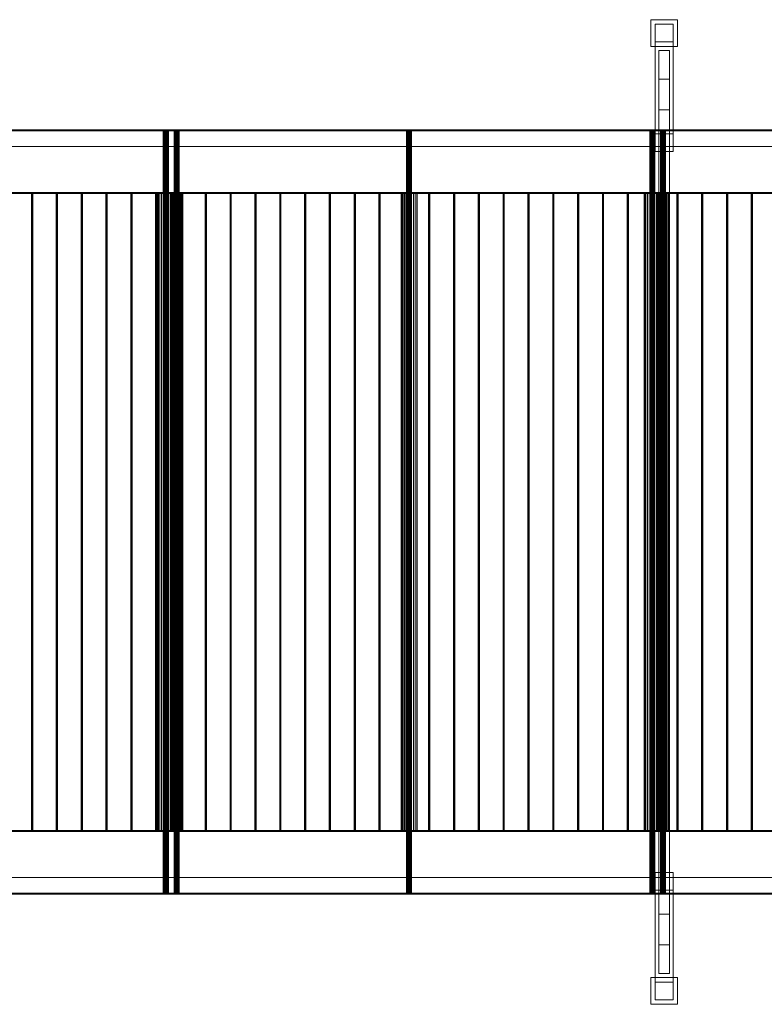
# Model space of a CAD drawing. Header units: millimetres. Extents: x -4738 to 65662, y -68080 to 6847.
# Tile 984 of 1056: x 34643 to 37567, y -19932 to -16068. Entities that reach past the tile are written whole.
import ezdxf

# ---------------------------------------------------------------- set-up
doc = ezdxf.new("R2010")
doc.units = ezdxf.units.MM
doc.layers.add('superior_C03', color=7, linetype='Continuous', lineweight=0)

msp = doc.modelspace()

# ---------------------------------------------------------------- linework, layer by layer
at = {"layer": 'superior_C03'}
for p, q in [((37121.041, -16172.5), (37121.041, -16067.5)), ((37121.041, -16067.5), (37226.041, -16067.5)), ((37226.041, -16067.5), (37226.041, -16172.5)), ((37138.541, -16155), (37138.541, -16085)), ((37138.541, -16085), (37208.541, -16085)), ((37138.541, -16085), (37138.541, -16515)), ((37208.541, -16085), (37208.541, -16155)), ((37208.541, -16515), (37208.541, -16085)), ((37208.541, -16155), (37138.541, -16155)), ((37138.541, -16585), (37138.541, -16155)), ((37208.541, -16155), (37208.541, -16585)), ((37226.041, -16172.5), (37121.041, -16172.5)), ((37152.541, -19811.2), (37152.541, -16188.8)), ((37152.541, -16188.8), (37194.541, -16188.8)), ((37194.541, -16188.8), (37194.541, -19811.2)), ((37152.541, -19699.4), (37152.541, -16300.6)), ((37152.541, -16300.6), (37194.541, -16300.6)), ((37194.541, -16300.6), (37194.541, -19699.4)), ((37152.541, -19579), (37152.541, -16421)), ((37152.541, -16421), (37194.541, -16421)), ((37194.541, -16421), (37194.541, -19579)), ((40608.274, -16500), (28914.796, -16500)), ((28915.695, -16500), (40609.173, -16500)), ((40719.664, -16500), (29026.186, -16500)), ((29027.084, -16500), (40720.563, -16500)), ((28914.796, -16504), (40608.274, -16504)), ((40720.563, -16504), (29027.084, -16504)), ((35207.188, -16504), (35207.071, -16504)), ((35207.071, -16504), (35208.455, -16504)), ((35207.071, -16504), (35207.071, -19496)), ((35208.79, -16504), (35207.188, -16504)), ((35207.188, -16504), (35207.188, -19496)), ((35208.455, -16504), (35211.129, -16504)), ((35208.455, -16504), (35208.455, -19496)), ((35211.631, -16504), (35208.79, -16504)), ((35208.79, -16504), (35208.79, -19496)), ((35211.129, -16504), (35214.687, -16504)), ((35211.129, -16504), (35211.129, -19496)), ((35215.279, -16504), (35211.631, -16504)), ((35211.631, -16504), (35211.631, -19496)), ((35214.687, -16504), (35218.587, -16504)), ((35214.687, -16504), (35214.687, -19496)), ((35219.179, -16504), (35215.279, -16504)), ((35215.279, -16504), (35215.279, -19496)), ((35218.587, -16504), (35222.235, -16504)), ((35218.587, -16504), (35218.587, -19496)), ((35222.737, -16504), (35219.179, -16504)), ((35219.179, -16504), (35219.179, -19496)), ((35222.235, -16504), (35225.076, -16504)), ((35222.235, -16504), (35222.235, -19496)), ((35225.411, -16504), (35222.737, -16504)), ((35222.737, -16504), (35222.737, -19496)), ((35225.076, -16504), (35226.678, -16504)), ((35225.076, -16504), (35225.076, -19496)), ((35226.795, -16504), (35225.411, -16504)), ((35225.411, -16504), (35225.411, -19496)), ((35226.678, -16504), (35226.795, -16504)), ((35226.678, -19496), (35226.678, -16504)), ((35226.795, -16504), (35226.795, -19496)), ((35249.184, -16504), (35249.067, -16504)), ((35249.067, -16504), (35250.45, -16504)), ((35249.067, -16504), (35249.067, -19496)), ((35250.785, -16504), (35249.184, -16504)), ((35249.184, -16504), (35249.184, -19496)), ((35250.45, -16504), (35253.125, -16504)), ((35250.45, -16504), (35250.45, -19496)), ((35253.626, -16504), (35250.785, -16504)), ((35250.785, -16504), (35250.785, -19496)), ((35253.125, -16504), (35256.683, -16504)), ((35253.125, -16504), (35253.125, -19496)), ((35257.275, -16504), (35253.626, -16504)), ((35253.626, -16504), (35253.626, -19496)), ((35256.683, -16504), (35260.583, -16504)), ((35256.683, -16504), (35256.683, -19496)), ((35261.175, -16504), (35257.275, -16504)), ((35257.275, -16504), (35257.275, -19496)), ((35260.583, -16504), (35264.231, -16504)), ((35260.583, -16504), (35260.583, -19496)), ((35264.733, -16504), (35261.175, -16504)), ((35261.175, -16504), (35261.175, -19496)), ((35264.231, -16504), (35267.072, -16504)), ((35264.231, -16504), (35264.231, -19496)), ((35267.407, -16504), (35264.733, -16504)), ((35264.733, -16504), (35264.733, -19496)), ((35267.072, -16504), (35268.673, -16504)), ((35267.072, -16504), (35267.072, -19496)), ((35268.791, -16504), (35267.407, -16504)), ((35267.407, -16504), (35267.407, -19496)), ((35268.673, -16504), (35268.791, -16504)), ((35268.673, -19496), (35268.673, -16504)), ((35268.791, -16504), (35268.791, -19496)), ((36162.156, -16504), (36162.038, -16504)), ((36162.038, -16504), (36163.422, -16504)), ((36162.038, -16504), (36162.038, -19496)), ((36163.757, -16504), (36162.156, -16504)), ((36162.156, -16504), (36162.156, -19496)), ((36163.422, -16504), (36166.097, -16504)), ((36163.422, -16504), (36163.422, -19496)), ((36166.598, -16504), (36163.757, -16504)), ((36163.757, -16504), (36163.757, -19496)), ((36166.097, -16504), (36169.655, -16504)), ((36166.097, -16504), (36166.097, -19496)), ((36170.246, -16504), (36166.598, -16504)), ((36166.598, -16504), (36166.598, -19496)), ((36169.655, -16504), (36173.555, -16504)), ((36169.655, -16504), (36169.655, -19496)), ((36174.146, -16504), (36170.246, -16504)), ((36170.246, -16504), (36170.246, -19496)), ((36173.555, -16504), (36177.203, -16504)), ((36173.555, -16504), (36173.555, -19496)), ((36177.704, -16504), (36174.146, -16504)), ((36174.146, -16504), (36174.146, -19496)), ((36177.203, -16504), (36180.044, -16504)), ((36177.203, -16504), (36177.203, -19496)), ((36180.379, -16504), (36177.704, -16504)), ((36177.704, -16504), (36177.704, -19496)), ((36180.044, -16504), (36181.645, -16504)), ((36180.044, -16504), (36180.044, -19496)), ((36181.763, -16504), (36180.379, -16504)), ((36180.379, -16504), (36180.379, -19496)), ((36181.645, -16504), (36181.763, -16504)), ((36181.645, -19496), (36181.645, -16504)), ((36181.763, -16504), (36181.763, -19496)), ((37117.123, -16504), (37117.006, -16504)), ((37117.006, -16504), (37118.389, -16504)), ((37117.006, -16504), (37117.006, -19496)), ((37118.724, -16504), (37117.123, -16504)), ((37117.123, -16504), (37117.123, -19496)), ((37118.389, -16504), (37121.064, -16504)), ((37118.389, -16504), (37118.389, -19496)), ((37121.565, -16504), (37118.724, -16504)), ((37118.724, -16504), (37118.724, -19496)), ((37121.064, -16504), (37124.622, -16504)), ((37121.064, -16504), (37121.064, -19496)), ((37125.214, -16504), (37121.565, -16504)), ((37121.565, -16504), (37121.565, -19496)), ((37124.622, -16504), (37128.522, -16504)), ((37124.622, -16504), (37124.622, -19496)), ((37129.114, -16504), (37125.214, -16504)), ((37125.214, -16504), (37125.214, -19496)), ((37128.522, -16504), (37132.17, -16504)), ((37128.522, -16504), (37128.522, -19496)), ((37132.672, -16504), (37129.114, -16504)), ((37129.114, -16504), (37129.114, -19496)), ((37132.17, -16504), (37135.011, -16504)), ((37132.17, -16504), (37132.17, -19496)), ((37135.346, -16504), (37132.672, -16504)), ((37132.672, -16504), (37132.672, -19496)), ((37135.011, -16504), (37136.612, -16504)), ((37135.011, -16504), (37135.011, -19496)), ((37136.73, -16504), (37135.346, -16504)), ((37135.346, -16504), (37135.346, -19496)), ((37136.612, -16504), (37136.73, -16504)), ((37136.612, -19496), (37136.612, -16504)), ((37136.73, -16504), (37136.73, -19496)), ((37208.541, -16515), (37138.541, -16515)), ((37138.541, -16515), (37138.541, -16585)), ((37159.119, -16504), (37159.001, -16504)), ((37159.001, -16504), (37160.385, -16504)), ((37159.001, -16504), (37159.001, -19496)), ((37160.72, -16504), (37159.119, -16504)), ((37159.119, -16504), (37159.119, -19496)), ((37160.385, -16504), (37163.06, -16504)), ((37160.385, -16504), (37160.385, -19496)), ((37163.561, -16504), (37160.72, -16504)), ((37160.72, -16504), (37160.72, -19496)), ((37163.06, -16504), (37166.618, -16504)), ((37163.06, -16504), (37163.06, -19496)), ((37167.209, -16504), (37163.561, -16504)), ((37163.561, -16504), (37163.561, -19496)), ((37166.618, -16504), (37170.518, -16504)), ((37166.618, -16504), (37166.618, -19496)), ((37171.109, -16504), (37167.209, -16504)), ((37167.209, -16504), (37167.209, -19496)), ((37170.518, -16504), (37174.166, -16504)), ((37170.518, -16504), (37170.518, -19496)), ((37174.667, -16504), (37171.109, -16504)), ((37171.109, -16504), (37171.109, -19496)), ((37174.166, -16504), (37177.007, -16504)), ((37174.166, -16504), (37174.166, -19496)), ((37177.342, -16504), (37174.667, -16504)), ((37174.667, -16504), (37174.667, -19496)), ((37177.007, -16504), (37178.608, -16504)), ((37177.007, -16504), (37177.007, -19496)), ((37178.726, -16504), (37177.342, -16504)), ((37177.342, -16504), (37177.342, -19496)), ((37178.608, -16504), (37178.726, -16504)), ((37178.608, -19496), (37178.608, -16504)), ((37178.726, -16504), (37178.726, -19496)), ((37208.541, -16585), (37208.541, -16515)), ((28914.796, -16565), (40608.274, -16565)), ((40609.173, -16565), (28915.695, -16565)), ((29026.186, -16565), (40719.664, -16565)), ((40720.563, -16565), (29027.084, -16565)), ((37138.541, -16585), (37208.541, -16585)), ((40393.962, -16746), (29046.416, -16746)), ((29046.416, -16750), (40393.962, -16750)), ((29069.323, -16746), (40416.869, -16746)), ((40416.869, -16750), (29069.323, -16750)), ((34690.612, -16750), (34689.501, -16750)), ((34689.501, -16750), (34689.818, -16750)), ((34689.501, -16750), (34689.501, -19250)), ((34689.818, -16750), (34691.376, -16750)), ((34689.818, -16750), (34689.818, -19250)), ((34692.499, -16750), (34690.612, -16750)), ((34690.612, -16750), (34690.612, -19250)), ((34691.376, -16750), (34693.263, -16750)), ((34691.376, -16750), (34691.376, -19250)), ((34694.057, -16750), (34692.499, -16750)), ((34692.499, -16750), (34692.499, -19250)), ((34693.263, -16750), (34694.373, -16750)), ((34693.263, -16750), (34693.263, -19250)), ((34694.373, -16750), (34694.057, -16750)), ((34694.057, -16750), (34694.057, -19250)), ((34694.373, -19250), (34694.373, -16750)), ((34788.057, -16750), (34786.947, -16750)), ((34786.947, -16750), (34787.263, -16750)), ((34786.947, -16750), (34786.947, -19250)), ((34787.263, -16750), (34788.821, -16750)), ((34787.263, -16750), (34787.263, -19250)), ((34789.944, -16750), (34788.057, -16750)), ((34788.057, -16750), (34788.057, -19250)), ((34788.821, -16750), (34790.708, -16750)), ((34788.821, -16750), (34788.821, -19250)), ((34791.502, -16750), (34789.944, -16750)), ((34789.944, -16750), (34789.944, -19250)), ((34790.708, -16750), (34791.819, -16750)), ((34790.708, -16750), (34790.708, -19250)), ((34791.819, -16750), (34791.502, -16750)), ((34791.502, -16750), (34791.502, -19250)), ((34791.819, -19250), (34791.819, -16750)), ((34885.503, -16750), (34884.392, -16750)), ((34884.392, -16750), (34884.709, -16750)), ((34884.392, -16750), (34884.392, -19250)), ((34884.709, -16750), (34886.267, -16750)), ((34884.709, -16750), (34884.709, -19250)), ((34887.39, -16750), (34885.503, -16750)), ((34885.503, -16750), (34885.503, -19250)), ((34886.267, -16750), (34888.154, -16750)), ((34886.267, -16750), (34886.267, -19250)), ((34888.948, -16750), (34887.39, -16750)), ((34887.39, -16750), (34887.39, -19250)), ((34888.154, -16750), (34889.265, -16750)), ((34888.154, -16750), (34888.154, -19250)), ((34889.265, -16750), (34888.948, -16750)), ((34888.948, -16750), (34888.948, -19250)), ((34889.265, -19250), (34889.265, -16750)), ((34982.949, -16750), (34981.838, -16750)), ((34981.838, -16750), (34982.155, -16750)), ((34981.838, -16750), (34981.838, -19250)), ((34982.155, -16750), (34983.713, -16750)), ((34982.155, -16750), (34982.155, -19250)), ((34984.836, -16750), (34982.949, -16750)), ((34982.949, -16750), (34982.949, -19250)), ((34983.713, -16750), (34985.6, -16750)), ((34983.713, -16750), (34983.713, -19250)), ((34986.394, -16750), (34984.836, -16750)), ((34984.836, -16750), (34984.836, -19250)), ((34985.6, -16750), (34986.71, -16750)), ((34985.6, -16750), (34985.6, -19250)), ((34986.71, -16750), (34986.394, -16750)), ((34986.394, -16750), (34986.394, -19250)), ((34986.71, -19250), (34986.71, -16750)), ((35080.394, -16750), (35079.284, -16750)), ((35079.284, -16750), (35079.6, -16750)), ((35079.284, -16750), (35079.284, -19250)), ((35079.6, -16750), (35081.158, -16750)), ((35079.6, -16750), (35079.6, -19250)), ((35082.281, -16750), (35080.394, -16750)), ((35080.394, -16750), (35080.394, -19250)), ((35081.158, -16750), (35083.045, -16750)), ((35081.158, -16750), (35081.158, -19250)), ((35083.839, -16750), (35082.281, -16750)), ((35082.281, -16750), (35082.281, -19250)), ((35083.045, -16750), (35084.156, -16750)), ((35083.045, -16750), (35083.045, -19250)), ((35084.156, -16750), (35083.839, -16750)), ((35083.839, -16750), (35083.839, -19250)), ((35084.156, -19250), (35084.156, -16750)), ((35177.84, -16750), (35176.729, -16750)), ((35176.729, -16750), (35177.046, -16750)), ((35176.729, -16750), (35176.729, -19250)), ((35177.046, -16750), (35178.604, -16750)), ((35177.046, -16750), (35177.046, -19250)), ((35179.727, -16750), (35177.84, -16750)), ((35177.84, -16750), (35177.84, -19250)), ((35178.604, -16750), (35180.491, -16750)), ((35178.604, -16750), (35178.604, -19250)), ((35181.285, -16750), (35179.727, -16750)), ((35179.727, -16750), (35179.727, -19250)), ((35180.491, -16750), (35181.602, -16750)), ((35180.491, -16750), (35180.491, -19250)), ((35181.602, -16750), (35181.285, -16750)), ((35181.285, -16750), (35181.285, -19250)), ((35181.602, -19250), (35181.602, -16750)), ((35185.75, -16750), (35185.374, -16750)), ((35185.374, -16750), (35189.802, -16750)), ((35185.374, -16750), (35185.374, -19250)), ((35190.874, -16750), (35185.75, -16750)), ((35185.75, -16750), (35185.75, -19250)), ((35189.802, -16750), (35198.361, -16750)), ((35189.802, -16750), (35189.802, -19250)), ((35199.965, -16750), (35190.874, -16750)), ((35190.874, -16750), (35190.874, -19250)), ((35198.361, -16750), (35209.747, -16750)), ((35198.361, -16750), (35198.361, -19250)), ((35211.639, -16750), (35199.965, -16750)), ((35199.965, -16750), (35199.965, -19250)), ((35209.747, -16750), (35222.227, -16750)), ((35209.747, -16750), (35209.747, -19250)), ((35224.119, -16750), (35211.639, -16750)), ((35211.639, -16750), (35211.639, -19250)), ((35222.227, -16750), (35233.901, -16750)), ((35222.227, -16750), (35222.227, -19250)), ((35235.505, -16750), (35224.119, -16750)), ((35224.119, -16750), (35224.119, -19250)), ((35233.901, -16750), (35242.992, -16750)), ((35233.901, -16750), (35233.901, -19250)), ((35234.567, -16750), (35234.273, -16750)), ((35234.273, -16750), (35237.733, -16750)), ((35234.273, -16750), (35234.273, -19250)), ((35238.57, -16750), (35234.567, -16750)), ((35234.567, -16750), (35234.567, -19250)), ((35244.064, -16750), (35235.505, -16750)), ((35235.505, -16750), (35235.505, -19250)), ((35237.733, -16750), (35244.419, -16750)), ((35237.733, -16750), (35237.733, -19250)), ((35245.673, -16750), (35238.57, -16750)), ((35238.57, -16750), (35238.57, -19250)), ((35242.992, -16750), (35248.116, -16750)), ((35242.992, -16750), (35242.992, -19250)), ((35248.492, -16750), (35244.064, -16750)), ((35244.064, -16750), (35244.064, -19250)), ((35244.419, -16750), (35253.314, -16750)), ((35244.419, -16750), (35244.419, -19250)), ((35254.793, -16750), (35245.673, -16750)), ((35245.673, -16750), (35245.673, -19250)), ((35248.116, -16750), (35248.492, -16750)), ((35248.116, -19250), (35248.116, -16750)), ((35248.492, -16750), (35248.492, -19250)), ((35253.314, -16750), (35263.064, -16750)), ((35253.314, -16750), (35253.314, -19250)), ((35264.543, -16750), (35254.793, -16750)), ((35254.793, -16750), (35254.793, -19250)), ((35263.064, -16750), (35272.185, -16750)), ((35263.064, -16750), (35263.064, -19250)), ((35273.439, -16750), (35264.543, -16750)), ((35264.543, -16750), (35264.543, -19250)), ((35272.185, -16750), (35279.287, -16750)), ((35272.185, -16750), (35272.185, -19250)), ((35280.125, -16750), (35273.439, -16750)), ((35273.439, -16750), (35273.439, -19250)), ((35275.285, -16750), (35274.175, -16750)), ((35274.175, -16750), (35274.491, -16750)), ((35274.175, -16750), (35274.175, -19250)), ((35274.491, -16750), (35276.05, -16750)), ((35274.491, -16750), (35274.491, -19250)), ((35277.173, -16750), (35275.285, -16750)), ((35275.285, -16750), (35275.285, -19250)), ((35276.05, -16750), (35277.937, -16750)), ((35276.05, -16750), (35276.05, -19250)), ((35278.731, -16750), (35277.173, -16750)), ((35277.173, -16750), (35277.173, -19250)), ((35277.937, -16750), (35279.047, -16750)), ((35277.937, -16750), (35277.937, -19250)), ((35279.047, -16750), (35278.731, -16750)), ((35278.731, -16750), (35278.731, -19250)), ((35279.047, -19250), (35279.047, -16750)), ((35279.287, -16750), (35283.29, -16750)), ((35279.287, -16750), (35279.287, -19250)), ((35283.584, -16750), (35280.125, -16750)), ((35280.125, -16750), (35280.125, -19250)), ((35283.29, -16750), (35283.584, -16750)), ((35283.29, -19250), (35283.29, -16750)), ((35283.584, -16750), (35283.584, -19250)), ((35372.731, -16750), (35371.621, -16750)), ((35371.621, -16750), (35371.937, -16750)), ((35371.621, -16750), (35371.621, -19250)), ((35371.937, -16750), (35373.495, -16750)), ((35371.937, -16750), (35371.937, -19250)), ((35374.618, -16750), (35372.731, -16750)), ((35372.731, -16750), (35372.731, -19250)), ((35373.495, -16750), (35375.382, -16750)), ((35373.495, -16750), (35373.495, -19250)), ((35376.176, -16750), (35374.618, -16750)), ((35374.618, -16750), (35374.618, -19250)), ((35375.382, -16750), (35376.493, -16750)), ((35375.382, -16750), (35375.382, -19250)), ((35376.493, -16750), (35376.176, -16750)), ((35376.176, -16750), (35376.176, -19250)), ((35376.493, -19250), (35376.493, -16750)), ((35470.177, -16750), (35469.066, -16750)), ((35469.066, -16750), (35469.383, -16750)), ((35469.066, -16750), (35469.066, -19250)), ((35469.383, -16750), (35470.941, -16750)), ((35469.383, -16750), (35469.383, -19250)), ((35472.064, -16750), (35470.177, -16750)), ((35470.177, -16750), (35470.177, -19250)), ((35470.941, -16750), (35472.828, -16750)), ((35470.941, -16750), (35470.941, -19250)), ((35473.622, -16750), (35472.064, -16750)), ((35472.064, -16750), (35472.064, -19250)), ((35472.828, -16750), (35473.939, -16750)), ((35472.828, -16750), (35472.828, -19250)), ((35473.939, -16750), (35473.622, -16750)), ((35473.622, -16750), (35473.622, -19250)), ((35473.939, -19250), (35473.939, -16750)), ((35567.622, -16750), (35566.512, -16750)), ((35566.512, -16750), (35566.828, -16750)), ((35566.512, -16750), (35566.512, -19250)), ((35566.828, -16750), (35568.387, -16750)), ((35566.828, -16750), (35566.828, -19250)), ((35569.509, -16750), (35567.622, -16750)), ((35567.622, -16750), (35567.622, -19250)), ((35568.387, -16750), (35570.274, -16750)), ((35568.387, -16750), (35568.387, -19250)), ((35571.068, -16750), (35569.509, -16750)), ((35569.509, -16750), (35569.509, -19250)), ((35570.274, -16750), (35571.384, -16750)), ((35570.274, -16750), (35570.274, -19250)), ((35571.384, -16750), (35571.068, -16750)), ((35571.068, -16750), (35571.068, -19250)), ((35571.384, -19250), (35571.384, -16750)), ((35665.068, -16750), (35663.958, -16750)), ((35663.958, -16750), (35664.274, -16750)), ((35663.958, -16750), (35663.958, -19250)), ((35664.274, -16750), (35665.832, -16750)), ((35664.274, -16750), (35664.274, -19250)), ((35666.955, -16750), (35665.068, -16750)), ((35665.068, -16750), (35665.068, -19250)), ((35665.832, -16750), (35667.719, -16750)), ((35665.832, -16750), (35665.832, -19250)), ((35668.513, -16750), (35666.955, -16750)), ((35666.955, -16750), (35666.955, -19250)), ((35667.719, -16750), (35668.83, -16750)), ((35667.719, -16750), (35667.719, -19250)), ((35668.83, -16750), (35668.513, -16750)), ((35668.513, -16750), (35668.513, -19250)), ((35668.83, -19250), (35668.83, -16750)), ((35762.514, -16750), (35761.403, -16750)), ((35761.403, -16750), (35761.72, -16750)), ((35761.403, -16750), (35761.403, -19250)), ((35761.72, -16750), (35763.278, -16750)), ((35761.72, -16750), (35761.72, -19250)), ((35764.401, -16750), (35762.514, -16750)), ((35762.514, -16750), (35762.514, -19250)), ((35763.278, -16750), (35765.165, -16750)), ((35763.278, -16750), (35763.278, -19250)), ((35765.959, -16750), (35764.401, -16750)), ((35764.401, -16750), (35764.401, -19250)), ((35765.165, -16750), (35766.275, -16750)), ((35765.165, -16750), (35765.165, -19250)), ((35766.275, -16750), (35765.959, -16750)), ((35765.959, -16750), (35765.959, -19250)), ((35766.275, -19250), (35766.275, -16750)), ((35859.959, -16750), (35858.849, -16750)), ((35858.849, -16750), (35859.165, -16750)), ((35858.849, -16750), (35858.849, -19250)), ((35859.165, -16750), (35860.724, -16750)), ((35859.165, -16750), (35859.165, -19250)), ((35861.846, -16750), (35859.959, -16750)), ((35859.959, -16750), (35859.959, -19250)), ((35860.724, -16750), (35862.611, -16750)), ((35860.724, -16750), (35860.724, -19250)), ((35863.405, -16750), (35861.846, -16750)), ((35861.846, -16750), (35861.846, -19250)), ((35862.611, -16750), (35863.721, -16750)), ((35862.611, -16750), (35862.611, -19250)), ((35863.721, -16750), (35863.405, -16750)), ((35863.405, -16750), (35863.405, -19250)), ((35863.721, -19250), (35863.721, -16750)), ((35957.405, -16750), (35956.294, -16750)), ((35956.294, -16750), (35956.611, -16750)), ((35956.294, -16750), (35956.294, -19250)), ((35956.611, -16750), (35958.169, -16750)), ((35956.611, -16750), (35956.611, -19250)), ((35959.292, -16750), (35957.405, -16750)), ((35957.405, -16750), (35957.405, -19250)), ((35958.169, -16750), (35960.056, -16750)), ((35958.169, -16750), (35958.169, -19250)), ((35960.85, -16750), (35959.292, -16750)), ((35959.292, -16750), (35959.292, -19250)), ((35960.056, -16750), (35961.167, -16750)), ((35960.056, -16750), (35960.056, -19250)), ((35961.167, -16750), (35960.85, -16750)), ((35960.85, -16750), (35960.85, -19250)), ((35961.167, -19250), (35961.167, -16750)), ((36054.851, -16750), (36053.74, -16750)), ((36053.74, -16750), (36054.057, -16750)), ((36053.74, -16750), (36053.74, -19250)), ((36054.057, -16750), (36055.615, -16750)), ((36054.057, -16750), (36054.057, -19250)), ((36056.738, -16750), (36054.851, -16750)), ((36054.851, -16750), (36054.851, -19250)), ((36055.615, -16750), (36057.502, -16750)), ((36055.615, -16750), (36055.615, -19250)), ((36058.296, -16750), (36056.738, -16750)), ((36056.738, -16750), (36056.738, -19250)), ((36057.502, -16750), (36058.612, -16750)), ((36057.502, -16750), (36057.502, -19250)), ((36058.612, -16750), (36058.296, -16750)), ((36058.296, -16750), (36058.296, -19250)), ((36058.612, -19250), (36058.612, -16750)), ((36140.718, -16750), (36140.341, -16750)), ((36140.341, -16750), (36144.769, -16750)), ((36140.341, -16750), (36140.341, -19250)), ((36145.842, -16750), (36140.718, -16750)), ((36140.718, -16750), (36140.718, -19250)), ((36144.769, -16750), (36153.328, -16750)), ((36144.769, -16750), (36144.769, -19250)), ((36154.933, -16750), (36145.842, -16750)), ((36145.842, -16750), (36145.842, -19250)), ((36152.296, -16750), (36151.186, -16750)), ((36151.186, -16750), (36151.502, -16750)), ((36151.186, -16750), (36151.186, -19250)), ((36151.502, -16750), (36153.06, -16750)), ((36151.502, -16750), (36151.502, -19250)), ((36154.183, -16750), (36152.296, -16750)), ((36152.296, -16750), (36152.296, -19250)), ((36153.06, -16750), (36154.948, -16750)), ((36153.06, -16750), (36153.06, -19250)), ((36153.328, -16750), (36164.714, -16750)), ((36153.328, -16750), (36153.328, -19250)), ((36155.742, -16750), (36154.183, -16750)), ((36154.183, -16750), (36154.183, -19250)), ((36166.607, -16750), (36154.933, -16750)), ((36154.933, -16750), (36154.933, -19250)), ((36154.948, -16750), (36156.058, -16750)), ((36154.948, -16750), (36154.948, -19250)), ((36156.058, -16750), (36155.742, -16750)), ((36155.742, -16750), (36155.742, -19250)), ((36156.058, -19250), (36156.058, -16750)), ((36164.714, -16750), (36177.194, -16750)), ((36164.714, -16750), (36164.714, -19250)), ((36179.087, -16750), (36166.607, -16750)), ((36166.607, -16750), (36166.607, -19250)), ((36177.194, -16750), (36188.868, -16750)), ((36177.194, -16750), (36177.194, -19250)), ((36190.473, -16750), (36179.087, -16750)), ((36179.087, -16750), (36179.087, -19250)), ((36188.868, -16750), (36197.959, -16750)), ((36188.868, -16750), (36188.868, -19250)), ((36199.031, -16750), (36190.473, -16750)), ((36190.473, -16750), (36190.473, -19250)), ((36197.959, -16750), (36203.083, -16750)), ((36197.959, -16750), (36197.959, -19250)), ((36203.46, -16750), (36199.031, -16750)), ((36199.031, -16750), (36199.031, -19250)), ((36203.083, -16750), (36203.46, -16750)), ((36203.083, -19250), (36203.083, -16750)), ((36203.46, -16750), (36203.46, -19250)), ((36249.742, -16750), (36248.631, -16750)), ((36248.631, -16750), (36248.948, -16750)), ((36248.631, -16750), (36248.631, -19250)), ((36248.948, -16750), (36250.506, -16750)), ((36248.948, -16750), (36248.948, -19250)), ((36251.629, -16750), (36249.742, -16750)), ((36249.742, -16750), (36249.742, -19250)), ((36250.506, -16750), (36252.393, -16750)), ((36250.506, -16750), (36250.506, -19250)), ((36253.187, -16750), (36251.629, -16750)), ((36251.629, -16750), (36251.629, -19250)), ((36252.393, -16750), (36253.504, -16750)), ((36252.393, -16750), (36252.393, -19250)), ((36253.504, -16750), (36253.187, -16750)), ((36253.187, -16750), (36253.187, -19250)), ((36253.504, -19250), (36253.504, -16750)), ((36347.188, -16750), (36346.077, -16750)), ((36346.077, -16750), (36346.394, -16750)), ((36346.077, -16750), (36346.077, -19250)), ((36346.394, -16750), (36347.952, -16750)), ((36346.394, -16750), (36346.394, -19250)), ((36349.075, -16750), (36347.188, -16750)), ((36347.188, -16750), (36347.188, -19250)), ((36347.952, -16750), (36349.839, -16750)), ((36347.952, -16750), (36347.952, -19250)), ((36350.633, -16750), (36349.075, -16750)), ((36349.075, -16750), (36349.075, -19250)), ((36349.839, -16750), (36350.949, -16750)), ((36349.839, -16750), (36349.839, -19250)), ((36350.949, -16750), (36350.633, -16750)), ((36350.633, -16750), (36350.633, -19250)), ((36350.949, -19250), (36350.949, -16750)), ((36444.633, -16750), (36443.523, -16750)), ((36443.523, -16750), (36443.839, -16750)), ((36443.523, -16750), (36443.523, -19250)), ((36443.839, -16750), (36445.397, -16750)), ((36443.839, -16750), (36443.839, -19250)), ((36446.52, -16750), (36444.633, -16750)), ((36444.633, -16750), (36444.633, -19250)), ((36445.397, -16750), (36447.285, -16750)), ((36445.397, -16750), (36445.397, -19250)), ((36448.078, -16750), (36446.52, -16750)), ((36446.52, -16750), (36446.52, -19250)), ((36447.285, -16750), (36448.395, -16750)), ((36447.285, -16750), (36447.285, -19250)), ((36448.395, -16750), (36448.078, -16750)), ((36448.078, -16750), (36448.078, -19250)), ((36448.395, -19250), (36448.395, -16750)), ((36542.079, -16750), (36540.968, -16750)), ((36540.968, -16750), (36541.285, -16750)), ((36540.968, -16750), (36540.968, -19250)), ((36541.285, -16750), (36542.843, -16750)), ((36541.285, -16750), (36541.285, -19250)), ((36543.966, -16750), (36542.079, -16750)), ((36542.079, -16750), (36542.079, -19250)), ((36542.843, -16750), (36544.73, -16750)), ((36542.843, -16750), (36542.843, -19250)), ((36545.524, -16750), (36543.966, -16750)), ((36543.966, -16750), (36543.966, -19250)), ((36544.73, -16750), (36545.841, -16750)), ((36544.73, -16750), (36544.73, -19250)), ((36545.841, -16750), (36545.524, -16750)), ((36545.524, -16750), (36545.524, -19250)), ((36545.841, -19250), (36545.841, -16750)), ((36639.525, -16750), (36638.414, -16750)), ((36638.414, -16750), (36638.731, -16750)), ((36638.414, -16750), (36638.414, -19250)), ((36638.731, -16750), (36640.289, -16750)), ((36638.731, -16750), (36638.731, -19250)), ((36641.412, -16750), (36639.525, -16750)), ((36639.525, -16750), (36639.525, -19250)), ((36640.289, -16750), (36642.176, -16750)), ((36640.289, -16750), (36640.289, -19250)), ((36642.97, -16750), (36641.412, -16750)), ((36641.412, -16750), (36641.412, -19250)), ((36642.176, -16750), (36643.286, -16750)), ((36642.176, -16750), (36642.176, -19250)), ((36643.286, -16750), (36642.97, -16750)), ((36642.97, -16750), (36642.97, -19250)), ((36643.286, -19250), (36643.286, -16750)), ((36736.97, -16750), (36735.86, -16750)), ((36735.86, -16750), (36736.176, -16750)), ((36735.86, -16750), (36735.86, -19250)), ((36736.176, -16750), (36737.734, -16750)), ((36736.176, -16750), (36736.176, -19250)), ((36738.857, -16750), (36736.97, -16750)), ((36736.97, -16750), (36736.97, -19250)), ((36737.734, -16750), (36739.621, -16750)), ((36737.734, -16750), (36737.734, -19250)), ((36740.415, -16750), (36738.857, -16750)), ((36738.857, -16750), (36738.857, -19250)), ((36739.621, -16750), (36740.732, -16750)), ((36739.621, -16750), (36739.621, -19250)), ((36740.732, -16750), (36740.415, -16750)), ((36740.415, -16750), (36740.415, -19250)), ((36740.732, -19250), (36740.732, -16750)), ((36834.416, -16750), (36833.305, -16750)), ((36833.305, -16750), (36833.622, -16750)), ((36833.305, -16750), (36833.305, -19250)), ((36833.622, -16750), (36835.18, -16750)), ((36833.622, -16750), (36833.622, -19250)), ((36836.303, -16750), (36834.416, -16750)), ((36834.416, -16750), (36834.416, -19250)), ((36835.18, -16750), (36837.067, -16750)), ((36835.18, -16750), (36835.18, -19250)), ((36837.861, -16750), (36836.303, -16750)), ((36836.303, -16750), (36836.303, -19250)), ((36837.067, -16750), (36838.178, -16750)), ((36837.067, -16750), (36837.067, -19250)), ((36838.178, -16750), (36837.861, -16750)), ((36837.861, -16750), (36837.861, -19250)), ((36838.178, -19250), (36838.178, -16750)), ((36931.862, -16750), (36930.751, -16750)), ((36930.751, -16750), (36931.068, -16750)), ((36930.751, -16750), (36930.751, -19250)), ((36931.068, -16750), (36932.626, -16750)), ((36931.068, -16750), (36931.068, -19250)), ((36933.749, -16750), (36931.862, -16750)), ((36931.862, -16750), (36931.862, -19250)), ((36932.626, -16750), (36934.513, -16750)), ((36932.626, -16750), (36932.626, -19250)), ((36935.307, -16750), (36933.749, -16750)), ((36933.749, -16750), (36933.749, -19250)), ((36934.513, -16750), (36935.623, -16750)), ((36934.513, -16750), (36934.513, -19250)), ((36935.623, -16750), (36935.307, -16750)), ((36935.307, -16750), (36935.307, -19250)), ((36935.623, -19250), (36935.623, -16750)), ((37029.307, -16750), (37028.197, -16750)), ((37028.197, -16750), (37028.513, -16750)), ((37028.197, -16750), (37028.197, -19250)), ((37028.513, -16750), (37030.071, -16750)), ((37028.513, -16750), (37028.513, -19250)), ((37031.194, -16750), (37029.307, -16750)), ((37029.307, -16750), (37029.307, -19250)), ((37030.071, -16750), (37031.958, -16750)), ((37030.071, -16750), (37030.071, -19250)), ((37032.752, -16750), (37031.194, -16750)), ((37031.194, -16750), (37031.194, -19250)), ((37031.958, -16750), (37033.069, -16750)), ((37031.958, -16750), (37031.958, -19250)), ((37033.069, -16750), (37032.752, -16750)), ((37032.752, -16750), (37032.752, -19250)), ((37033.069, -19250), (37033.069, -16750)), ((37095.685, -16750), (37095.309, -16750)), ((37095.309, -16750), (37099.737, -16750)), ((37095.309, -16750), (37095.309, -19250)), ((37100.809, -16750), (37095.685, -16750)), ((37095.685, -16750), (37095.685, -19250)), ((37099.737, -16750), (37108.295, -16750)), ((37099.737, -16750), (37099.737, -19250)), ((37109.9, -16750), (37100.809, -16750)), ((37100.809, -16750), (37100.809, -19250)), ((37108.295, -16750), (37119.681, -16750)), ((37108.295, -16750), (37108.295, -19250)), ((37121.574, -16750), (37109.9, -16750)), ((37109.9, -16750), (37109.9, -19250)), ((37119.681, -16750), (37132.161, -16750)), ((37119.681, -16750), (37119.681, -19250)), ((37134.054, -16750), (37121.574, -16750)), ((37121.574, -16750), (37121.574, -19250)), ((37126.753, -16750), (37125.642, -16750)), ((37125.642, -16750), (37125.959, -16750)), ((37125.642, -16750), (37125.642, -19250)), ((37125.959, -16750), (37127.517, -16750)), ((37125.959, -16750), (37125.959, -19250)), ((37128.64, -16750), (37126.753, -16750)), ((37126.753, -16750), (37126.753, -19250)), ((37127.517, -16750), (37129.404, -16750)), ((37127.517, -16750), (37127.517, -19250)), ((37130.198, -16750), (37128.64, -16750)), ((37128.64, -16750), (37128.64, -19250)), ((37129.404, -16750), (37130.515, -16750)), ((37129.404, -16750), (37129.404, -19250)), ((37130.515, -16750), (37130.198, -16750)), ((37130.198, -16750), (37130.198, -19250)), ((37130.515, -19250), (37130.515, -16750)), ((37132.161, -16750), (37143.836, -16750)), ((37132.161, -16750), (37132.161, -19250)), ((37145.44, -16750), (37134.054, -16750)), ((37134.054, -16750), (37134.054, -19250)), ((37143.836, -16750), (37152.927, -16750)), ((37143.836, -16750), (37143.836, -19250)), ((37144.502, -16750), (37144.208, -16750)), ((37144.208, -16750), (37147.667, -16750)), ((37144.208, -16750), (37144.208, -19250)), ((37148.505, -16750), (37144.502, -16750)), ((37144.502, -16750), (37144.502, -19250)), ((37153.999, -16750), (37145.44, -16750)), ((37145.44, -16750), (37145.44, -19250)), ((37147.667, -16750), (37154.354, -16750)), ((37147.667, -16750), (37147.667, -19250)), ((37155.607, -16750), (37148.505, -16750)), ((37148.505, -16750), (37148.505, -19250)), ((37152.927, -16750), (37158.05, -16750)), ((37152.927, -16750), (37152.927, -19250)), ((37158.427, -16750), (37153.999, -16750)), ((37153.999, -16750), (37153.999, -19250)), ((37154.354, -16750), (37163.249, -16750)), ((37154.354, -16750), (37154.354, -19250)), ((37164.728, -16750), (37155.607, -16750)), ((37155.607, -16750), (37155.607, -19250)), ((37158.05, -16750), (37158.427, -16750)), ((37158.05, -19250), (37158.05, -16750)), ((37158.427, -16750), (37158.427, -19250)), ((37163.249, -16750), (37172.999, -16750)), ((37163.249, -16750), (37163.249, -19250)), ((37174.478, -16750), (37164.728, -16750)), ((37164.728, -16750), (37164.728, -19250)), ((37172.999, -16750), (37182.12, -16750)), ((37172.999, -16750), (37172.999, -19250)), ((37183.373, -16750), (37174.478, -16750)), ((37174.478, -16750), (37174.478, -19250)), ((37182.12, -16750), (37189.222, -16750)), ((37182.12, -16750), (37182.12, -19250)), ((37190.06, -16750), (37183.373, -16750)), ((37183.373, -16750), (37183.373, -19250)), ((37189.222, -16750), (37193.225, -16750)), ((37189.222, -16750), (37189.222, -19250)), ((37193.519, -16750), (37190.06, -16750)), ((37190.06, -16750), (37190.06, -19250)), ((37193.225, -16750), (37193.519, -16750)), ((37193.225, -19250), (37193.225, -16750)), ((37193.519, -16750), (37193.519, -19250)), ((37224.198, -16750), (37223.088, -16750)), ((37223.088, -16750), (37223.404, -16750)), ((37223.088, -16750), (37223.088, -19250)), ((37223.404, -16750), (37224.963, -16750)), ((37223.404, -16750), (37223.404, -19250)), ((37226.086, -16750), (37224.198, -16750)), ((37224.198, -16750), (37224.198, -19250)), ((37224.963, -16750), (37226.85, -16750)), ((37224.963, -16750), (37224.963, -19250)), ((37227.644, -16750), (37226.086, -16750)), ((37226.086, -16750), (37226.086, -19250)), ((37226.85, -16750), (37227.96, -16750)), ((37226.85, -16750), (37226.85, -19250)), ((37227.96, -16750), (37227.644, -16750)), ((37227.644, -16750), (37227.644, -19250)), ((37227.96, -19250), (37227.96, -16750)), ((37321.644, -16750), (37320.534, -16750)), ((37320.534, -16750), (37320.85, -16750)), ((37320.534, -16750), (37320.534, -19250)), ((37320.85, -16750), (37322.408, -16750)), ((37320.85, -16750), (37320.85, -19250)), ((37323.531, -16750), (37321.644, -16750)), ((37321.644, -16750), (37321.644, -19250)), ((37322.408, -16750), (37324.295, -16750)), ((37322.408, -16750), (37322.408, -19250)), ((37325.089, -16750), (37323.531, -16750)), ((37323.531, -16750), (37323.531, -19250)), ((37324.295, -16750), (37325.406, -16750)), ((37324.295, -16750), (37324.295, -19250)), ((37325.406, -16750), (37325.089, -16750)), ((37325.089, -16750), (37325.089, -19250)), ((37325.406, -19250), (37325.406, -16750)), ((37419.09, -16750), (37417.979, -16750)), ((37417.979, -16750), (37418.296, -16750)), ((37417.979, -16750), (37417.979, -19250)), ((37418.296, -16750), (37419.854, -16750)), ((37418.296, -16750), (37418.296, -19250)), ((37420.977, -16750), (37419.09, -16750)), ((37419.09, -16750), (37419.09, -19250)), ((37419.854, -16750), (37421.741, -16750)), ((37419.854, -16750), (37419.854, -19250)), ((37422.535, -16750), (37420.977, -16750)), ((37420.977, -16750), (37420.977, -19250)), ((37421.741, -16750), (37422.852, -16750)), ((37421.741, -16750), (37421.741, -19250)), ((37422.852, -16750), (37422.535, -16750)), ((37422.535, -16750), (37422.535, -19250)), ((37422.852, -19250), (37422.852, -16750)), ((37516.535, -16750), (37515.425, -16750)), ((37515.425, -16750), (37515.741, -16750)), ((37515.425, -16750), (37515.425, -19250)), ((37515.741, -16750), (37517.3, -16750)), ((37515.741, -16750), (37515.741, -19250)), ((37518.422, -16750), (37516.535, -16750)), ((37516.535, -16750), (37516.535, -19250)), ((37517.3, -16750), (37519.187, -16750)), ((37517.3, -16750), (37517.3, -19250)), ((37519.981, -16750), (37518.422, -16750)), ((37518.422, -16750), (37518.422, -19250)), ((37519.187, -16750), (37520.297, -16750)), ((37519.187, -16750), (37519.187, -19250)), ((37520.297, -16750), (37519.981, -16750)), ((37519.981, -16750), (37519.981, -19250)), ((37520.297, -19250), (37520.297, -16750)), ((40393.962, -19250), (29046.416, -19250)), ((29046.416, -19254), (40393.962, -19254)), ((29069.323, -19250), (40416.869, -19250)), ((40416.869, -19254), (29069.323, -19254)), ((34689.818, -19250), (34689.501, -19250)), ((34689.501, -19250), (34690.612, -19250)), ((34691.376, -19250), (34689.818, -19250)), ((34690.612, -19250), (34692.499, -19250)), ((34693.263, -19250), (34691.376, -19250)), ((34692.499, -19250), (34694.057, -19250)), ((34694.373, -19250), (34693.263, -19250)), ((34694.057, -19250), (34694.373, -19250)), ((34787.263, -19250), (34786.947, -19250)), ((34786.947, -19250), (34788.057, -19250)), ((34788.821, -19250), (34787.263, -19250)), ((34788.057, -19250), (34789.944, -19250)), ((34790.708, -19250), (34788.821, -19250)), ((34789.944, -19250), (34791.502, -19250)), ((34791.819, -19250), (34790.708, -19250)), ((34791.502, -19250), (34791.819, -19250)), ((34884.709, -19250), (34884.392, -19250)), ((34884.392, -19250), (34885.503, -19250)), ((34886.267, -19250), (34884.709, -19250)), ((34885.503, -19250), (34887.39, -19250)), ((34888.154, -19250), (34886.267, -19250)), ((34887.39, -19250), (34888.948, -19250)), ((34889.265, -19250), (34888.154, -19250)), ((34888.948, -19250), (34889.265, -19250)), ((34982.155, -19250), (34981.838, -19250)), ((34981.838, -19250), (34982.949, -19250)), ((34983.713, -19250), (34982.155, -19250)), ((34982.949, -19250), (34984.836, -19250)), ((34985.6, -19250), (34983.713, -19250)), ((34984.836, -19250), (34986.394, -19250)), ((34986.71, -19250), (34985.6, -19250)), ((34986.394, -19250), (34986.71, -19250)), ((35079.6, -19250), (35079.284, -19250)), ((35079.284, -19250), (35080.394, -19250)), ((35081.158, -19250), (35079.6, -19250)), ((35080.394, -19250), (35082.281, -19250)), ((35083.045, -19250), (35081.158, -19250)), ((35082.281, -19250), (35083.839, -19250)), ((35084.156, -19250), (35083.045, -19250)), ((35083.839, -19250), (35084.156, -19250)), ((35177.046, -19250), (35176.729, -19250)), ((35176.729, -19250), (35177.84, -19250)), ((35178.604, -19250), (35177.046, -19250)), ((35177.84, -19250), (35179.727, -19250)), ((35180.491, -19250), (35178.604, -19250)), ((35179.727, -19250), (35181.285, -19250)), ((35181.602, -19250), (35180.491, -19250)), ((35181.285, -19250), (35181.602, -19250)), ((35189.802, -19250), (35185.374, -19250)), ((35185.374, -19250), (35185.75, -19250)), ((35185.75, -19250), (35190.874, -19250)), ((35198.361, -19250), (35189.802, -19250)), ((35190.874, -19250), (35199.965, -19250)), ((35209.747, -19250), (35198.361, -19250)), ((35199.965, -19250), (35211.639, -19250)), ((35222.227, -19250), (35209.747, -19250)), ((35211.639, -19250), (35224.119, -19250)), ((35233.901, -19250), (35222.227, -19250)), ((35224.119, -19250), (35235.505, -19250)), ((35242.992, -19250), (35233.901, -19250)), ((35237.733, -19250), (35234.273, -19250)), ((35234.273, -19250), (35234.567, -19250)), ((35234.567, -19250), (35238.57, -19250)), ((35235.505, -19250), (35244.064, -19250)), ((35244.419, -19250), (35237.733, -19250)), ((35238.57, -19250), (35245.673, -19250)), ((35248.116, -19250), (35242.992, -19250)), ((35244.064, -19250), (35248.492, -19250)), ((35253.314, -19250), (35244.419, -19250)), ((35245.673, -19250), (35254.793, -19250)), ((35248.492, -19250), (35248.116, -19250)), ((35263.064, -19250), (35253.314, -19250)), ((35254.793, -19250), (35264.543, -19250)), ((35272.185, -19250), (35263.064, -19250)), ((35264.543, -19250), (35273.439, -19250)), ((35279.287, -19250), (35272.185, -19250)), ((35273.439, -19250), (35280.125, -19250)), ((35274.491, -19250), (35274.175, -19250)), ((35274.175, -19250), (35275.285, -19250)), ((35276.05, -19250), (35274.491, -19250)), ((35275.285, -19250), (35277.173, -19250)), ((35277.937, -19250), (35276.05, -19250)), ((35277.173, -19250), (35278.731, -19250)), ((35279.047, -19250), (35277.937, -19250)), ((35278.731, -19250), (35279.047, -19250)), ((35283.29, -19250), (35279.287, -19250)), ((35280.125, -19250), (35283.584, -19250)), ((35283.584, -19250), (35283.29, -19250)), ((35371.937, -19250), (35371.621, -19250)), ((35371.621, -19250), (35372.731, -19250)), ((35373.495, -19250), (35371.937, -19250)), ((35372.731, -19250), (35374.618, -19250)), ((35375.382, -19250), (35373.495, -19250)), ((35374.618, -19250), (35376.176, -19250)), ((35376.493, -19250), (35375.382, -19250)), ((35376.176, -19250), (35376.493, -19250)), ((35469.383, -19250), (35469.066, -19250)), ((35469.066, -19250), (35470.177, -19250)), ((35470.941, -19250), (35469.383, -19250)), ((35470.177, -19250), (35472.064, -19250)), ((35472.828, -19250), (35470.941, -19250)), ((35472.064, -19250), (35473.622, -19250)), ((35473.939, -19250), (35472.828, -19250)), ((35473.622, -19250), (35473.939, -19250)), ((35566.828, -19250), (35566.512, -19250)), ((35566.512, -19250), (35567.622, -19250)), ((35568.387, -19250), (35566.828, -19250)), ((35567.622, -19250), (35569.509, -19250)), ((35570.274, -19250), (35568.387, -19250)), ((35569.509, -19250), (35571.068, -19250)), ((35571.384, -19250), (35570.274, -19250)), ((35571.068, -19250), (35571.384, -19250)), ((35664.274, -19250), (35663.958, -19250)), ((35663.958, -19250), (35665.068, -19250)), ((35665.832, -19250), (35664.274, -19250)), ((35665.068, -19250), (35666.955, -19250)), ((35667.719, -19250), (35665.832, -19250)), ((35666.955, -19250), (35668.513, -19250)), ((35668.83, -19250), (35667.719, -19250)), ((35668.513, -19250), (35668.83, -19250)), ((35761.72, -19250), (35761.403, -19250)), ((35761.403, -19250), (35762.514, -19250)), ((35763.278, -19250), (35761.72, -19250)), ((35762.514, -19250), (35764.401, -19250)), ((35765.165, -19250), (35763.278, -19250)), ((35764.401, -19250), (35765.959, -19250)), ((35766.275, -19250), (35765.165, -19250)), ((35765.959, -19250), (35766.275, -19250)), ((35859.165, -19250), (35858.849, -19250)), ((35858.849, -19250), (35859.959, -19250)), ((35860.724, -19250), (35859.165, -19250)), ((35859.959, -19250), (35861.846, -19250)), ((35862.611, -19250), (35860.724, -19250)), ((35861.846, -19250), (35863.405, -19250)), ((35863.721, -19250), (35862.611, -19250)), ((35863.405, -19250), (35863.721, -19250)), ((35956.611, -19250), (35956.294, -19250)), ((35956.294, -19250), (35957.405, -19250)), ((35958.169, -19250), (35956.611, -19250)), ((35957.405, -19250), (35959.292, -19250)), ((35960.056, -19250), (35958.169, -19250)), ((35959.292, -19250), (35960.85, -19250)), ((35961.167, -19250), (35960.056, -19250)), ((35960.85, -19250), (35961.167, -19250)), ((36054.057, -19250), (36053.74, -19250)), ((36053.74, -19250), (36054.851, -19250)), ((36055.615, -19250), (36054.057, -19250)), ((36054.851, -19250), (36056.738, -19250)), ((36057.502, -19250), (36055.615, -19250)), ((36056.738, -19250), (36058.296, -19250)), ((36058.612, -19250), (36057.502, -19250)), ((36058.296, -19250), (36058.612, -19250)), ((36144.769, -19250), (36140.341, -19250)), ((36140.341, -19250), (36140.718, -19250)), ((36140.718, -19250), (36145.842, -19250)), ((36153.328, -19250), (36144.769, -19250)), ((36145.842, -19250), (36154.933, -19250)), ((36151.502, -19250), (36151.186, -19250)), ((36151.186, -19250), (36152.296, -19250)), ((36153.06, -19250), (36151.502, -19250)), ((36152.296, -19250), (36154.183, -19250)), ((36154.948, -19250), (36153.06, -19250)), ((36164.714, -19250), (36153.328, -19250)), ((36154.183, -19250), (36155.742, -19250)), ((36154.933, -19250), (36166.607, -19250)), ((36156.058, -19250), (36154.948, -19250)), ((36155.742, -19250), (36156.058, -19250)), ((36177.194, -19250), (36164.714, -19250)), ((36166.607, -19250), (36179.087, -19250)), ((36188.868, -19250), (36177.194, -19250)), ((36179.087, -19250), (36190.473, -19250)), ((36197.959, -19250), (36188.868, -19250)), ((36190.473, -19250), (36199.031, -19250)), ((36203.083, -19250), (36197.959, -19250)), ((36199.031, -19250), (36203.46, -19250)), ((36203.46, -19250), (36203.083, -19250)), ((36248.948, -19250), (36248.631, -19250)), ((36248.631, -19250), (36249.742, -19250)), ((36250.506, -19250), (36248.948, -19250)), ((36249.742, -19250), (36251.629, -19250)), ((36252.393, -19250), (36250.506, -19250)), ((36251.629, -19250), (36253.187, -19250)), ((36253.504, -19250), (36252.393, -19250)), ((36253.187, -19250), (36253.504, -19250)), ((36346.394, -19250), (36346.077, -19250)), ((36346.077, -19250), (36347.188, -19250)), ((36347.952, -19250), (36346.394, -19250)), ((36347.188, -19250), (36349.075, -19250)), ((36349.839, -19250), (36347.952, -19250)), ((36349.075, -19250), (36350.633, -19250)), ((36350.949, -19250), (36349.839, -19250)), ((36350.633, -19250), (36350.949, -19250)), ((36443.839, -19250), (36443.523, -19250)), ((36443.523, -19250), (36444.633, -19250)), ((36445.397, -19250), (36443.839, -19250)), ((36444.633, -19250), (36446.52, -19250)), ((36447.285, -19250), (36445.397, -19250)), ((36446.52, -19250), (36448.078, -19250)), ((36448.395, -19250), (36447.285, -19250)), ((36448.078, -19250), (36448.395, -19250)), ((36541.285, -19250), (36540.968, -19250)), ((36540.968, -19250), (36542.079, -19250)), ((36542.843, -19250), (36541.285, -19250)), ((36542.079, -19250), (36543.966, -19250)), ((36544.73, -19250), (36542.843, -19250)), ((36543.966, -19250), (36545.524, -19250)), ((36545.841, -19250), (36544.73, -19250)), ((36545.524, -19250), (36545.841, -19250)), ((36638.731, -19250), (36638.414, -19250)), ((36638.414, -19250), (36639.525, -19250)), ((36640.289, -19250), (36638.731, -19250)), ((36639.525, -19250), (36641.412, -19250)), ((36642.176, -19250), (36640.289, -19250)), ((36641.412, -19250), (36642.97, -19250)), ((36643.286, -19250), (36642.176, -19250)), ((36642.97, -19250), (36643.286, -19250)), ((36736.176, -19250), (36735.86, -19250)), ((36735.86, -19250), (36736.97, -19250)), ((36737.734, -19250), (36736.176, -19250)), ((36736.97, -19250), (36738.857, -19250)), ((36739.621, -19250), (36737.734, -19250)), ((36738.857, -19250), (36740.415, -19250)), ((36740.732, -19250), (36739.621, -19250)), ((36740.415, -19250), (36740.732, -19250)), ((36833.622, -19250), (36833.305, -19250)), ((36833.305, -19250), (36834.416, -19250)), ((36835.18, -19250), (36833.622, -19250)), ((36834.416, -19250), (36836.303, -19250)), ((36837.067, -19250), (36835.18, -19250)), ((36836.303, -19250), (36837.861, -19250)), ((36838.178, -19250), (36837.067, -19250)), ((36837.861, -19250), (36838.178, -19250)), ((36931.068, -19250), (36930.751, -19250)), ((36930.751, -19250), (36931.862, -19250)), ((36932.626, -19250), (36931.068, -19250)), ((36931.862, -19250), (36933.749, -19250)), ((36934.513, -19250), (36932.626, -19250)), ((36933.749, -19250), (36935.307, -19250)), ((36935.623, -19250), (36934.513, -19250)), ((36935.307, -19250), (36935.623, -19250)), ((37028.513, -19250), (37028.197, -19250)), ((37028.197, -19250), (37029.307, -19250)), ((37030.071, -19250), (37028.513, -19250)), ((37029.307, -19250), (37031.194, -19250)), ((37031.958, -19250), (37030.071, -19250)), ((37031.194, -19250), (37032.752, -19250)), ((37033.069, -19250), (37031.958, -19250)), ((37032.752, -19250), (37033.069, -19250)), ((37099.737, -19250), (37095.309, -19250)), ((37095.309, -19250), (37095.685, -19250)), ((37095.685, -19250), (37100.809, -19250)), ((37108.295, -19250), (37099.737, -19250)), ((37100.809, -19250), (37109.9, -19250)), ((37119.681, -19250), (37108.295, -19250)), ((37109.9, -19250), (37121.574, -19250)), ((37132.161, -19250), (37119.681, -19250)), ((37121.574, -19250), (37134.054, -19250)), ((37125.959, -19250), (37125.642, -19250)), ((37125.642, -19250), (37126.753, -19250)), ((37127.517, -19250), (37125.959, -19250)), ((37126.753, -19250), (37128.64, -19250)), ((37129.404, -19250), (37127.517, -19250)), ((37128.64, -19250), (37130.198, -19250)), ((37130.515, -19250), (37129.404, -19250)), ((37130.198, -19250), (37130.515, -19250)), ((37143.836, -19250), (37132.161, -19250)), ((37134.054, -19250), (37145.44, -19250)), ((37152.927, -19250), (37143.836, -19250)), ((37147.667, -19250), (37144.208, -19250)), ((37144.208, -19250), (37144.502, -19250)), ((37144.502, -19250), (37148.505, -19250)), ((37145.44, -19250), (37153.999, -19250)), ((37154.354, -19250), (37147.667, -19250)), ((37148.505, -19250), (37155.607, -19250)), ((37158.05, -19250), (37152.927, -19250)), ((37153.999, -19250), (37158.427, -19250)), ((37163.249, -19250), (37154.354, -19250)), ((37155.607, -19250), (37164.728, -19250)), ((37158.427, -19250), (37158.05, -19250)), ((37172.999, -19250), (37163.249, -19250)), ((37164.728, -19250), (37174.478, -19250)), ((37182.12, -19250), (37172.999, -19250)), ((37174.478, -19250), (37183.373, -19250)), ((37189.222, -19250), (37182.12, -19250)), ((37183.373, -19250), (37190.06, -19250)), ((37193.225, -19250), (37189.222, -19250)), ((37190.06, -19250), (37193.519, -19250)), ((37193.519, -19250), (37193.225, -19250)), ((37223.404, -19250), (37223.088, -19250)), ((37223.088, -19250), (37224.198, -19250)), ((37224.963, -19250), (37223.404, -19250)), ((37224.198, -19250), (37226.086, -19250)), ((37226.85, -19250), (37224.963, -19250)), ((37226.086, -19250), (37227.644, -19250)), ((37227.96, -19250), (37226.85, -19250)), ((37227.644, -19250), (37227.96, -19250)), ((37320.85, -19250), (37320.534, -19250)), ((37320.534, -19250), (37321.644, -19250)), ((37322.408, -19250), (37320.85, -19250)), ((37321.644, -19250), (37323.531, -19250)), ((37324.295, -19250), (37322.408, -19250)), ((37323.531, -19250), (37325.089, -19250)), ((37325.406, -19250), (37324.295, -19250)), ((37325.089, -19250), (37325.406, -19250)), ((37418.296, -19250), (37417.979, -19250)), ((37417.979, -19250), (37419.09, -19250)), ((37419.854, -19250), (37418.296, -19250)), ((37419.09, -19250), (37420.977, -19250)), ((37421.741, -19250), (37419.854, -19250)), ((37420.977, -19250), (37422.535, -19250)), ((37422.852, -19250), (37421.741, -19250)), ((37422.535, -19250), (37422.852, -19250)), ((37515.741, -19250), (37515.425, -19250)), ((37515.425, -19250), (37516.535, -19250)), ((37517.3, -19250), (37515.741, -19250)), ((37516.535, -19250), (37518.422, -19250)), ((37519.187, -19250), (37517.3, -19250)), ((37518.422, -19250), (37519.981, -19250)), ((37520.297, -19250), (37519.187, -19250)), ((37519.981, -19250), (37520.297, -19250)), ((40608.274, -19435), (28914.796, -19435)), ((28915.695, -19435), (40609.173, -19435)), ((40719.664, -19435), (29026.186, -19435)), ((29027.084, -19435), (40720.563, -19435)), ((37208.541, -19415), (37138.541, -19415)), ((37138.541, -19415), (37138.541, -19485)), ((37138.541, -19845), (37138.541, -19415)), ((37208.541, -19485), (37208.541, -19415)), ((37208.541, -19415), (37208.541, -19845)), ((40608.274, -19496), (28914.796, -19496)), ((28914.796, -19500), (40608.274, -19500)), ((40609.173, -19500), (28915.695, -19500)), ((29026.186, -19500), (40719.664, -19500)), ((29027.084, -19496), (40720.563, -19496)), ((40720.563, -19500), (29027.084, -19500)), ((35208.455, -19496), (35207.071, -19496)), ((35207.071, -19496), (35207.188, -19496)), ((35207.188, -19496), (35208.79, -19496)), ((35211.129, -19496), (35208.455, -19496)), ((35208.79, -19496), (35211.631, -19496)), ((35214.687, -19496), (35211.129, -19496)), ((35211.631, -19496), (35215.279, -19496)), ((35218.587, -19496), (35214.687, -19496)), ((35215.279, -19496), (35219.179, -19496)), ((35222.235, -19496), (35218.587, -19496)), ((35219.179, -19496), (35222.737, -19496)), ((35225.076, -19496), (35222.235, -19496)), ((35222.737, -19496), (35225.411, -19496)), ((35226.678, -19496), (35225.076, -19496)), ((35225.411, -19496), (35226.795, -19496)), ((35226.795, -19496), (35226.678, -19496)), ((35250.45, -19496), (35249.067, -19496)), ((35249.067, -19496), (35249.184, -19496)), ((35249.184, -19496), (35250.785, -19496)), ((35253.125, -19496), (35250.45, -19496)), ((35250.785, -19496), (35253.626, -19496)), ((35256.683, -19496), (35253.125, -19496)), ((35253.626, -19496), (35257.275, -19496)), ((35260.583, -19496), (35256.683, -19496)), ((35257.275, -19496), (35261.175, -19496)), ((35264.231, -19496), (35260.583, -19496)), ((35261.175, -19496), (35264.733, -19496)), ((35267.072, -19496), (35264.231, -19496)), ((35264.733, -19496), (35267.407, -19496)), ((35268.673, -19496), (35267.072, -19496)), ((35267.407, -19496), (35268.791, -19496)), ((35268.791, -19496), (35268.673, -19496)), ((36163.422, -19496), (36162.038, -19496)), ((36162.038, -19496), (36162.156, -19496)), ((36162.156, -19496), (36163.757, -19496)), ((36166.097, -19496), (36163.422, -19496)), ((36163.757, -19496), (36166.598, -19496)), ((36169.655, -19496), (36166.097, -19496)), ((36166.598, -19496), (36170.246, -19496)), ((36173.555, -19496), (36169.655, -19496)), ((36170.246, -19496), (36174.146, -19496)), ((36177.203, -19496), (36173.555, -19496)), ((36174.146, -19496), (36177.704, -19496)), ((36180.044, -19496), (36177.203, -19496)), ((36177.704, -19496), (36180.379, -19496)), ((36181.645, -19496), (36180.044, -19496)), ((36180.379, -19496), (36181.763, -19496)), ((36181.763, -19496), (36181.645, -19496)), ((37118.389, -19496), (37117.006, -19496)), ((37117.006, -19496), (37117.123, -19496)), ((37117.123, -19496), (37118.724, -19496)), ((37121.064, -19496), (37118.389, -19496)), ((37118.724, -19496), (37121.565, -19496)), ((37124.622, -19496), (37121.064, -19496)), ((37121.565, -19496), (37125.214, -19496)), ((37128.522, -19496), (37124.622, -19496)), ((37125.214, -19496), (37129.114, -19496)), ((37132.17, -19496), (37128.522, -19496)), ((37129.114, -19496), (37132.672, -19496)), ((37135.011, -19496), (37132.17, -19496)), ((37132.672, -19496), (37135.346, -19496)), ((37136.612, -19496), (37135.011, -19496)), ((37135.346, -19496), (37136.73, -19496)), ((37136.73, -19496), (37136.612, -19496)), ((37138.541, -19485), (37208.541, -19485)), ((37138.541, -19485), (37138.541, -19915)), ((37160.385, -19496), (37159.001, -19496)), ((37159.001, -19496), (37159.119, -19496)), ((37159.119, -19496), (37160.72, -19496)), ((37163.06, -19496), (37160.385, -19496)), ((37160.72, -19496), (37163.561, -19496)), ((37166.618, -19496), (37163.06, -19496)), ((37163.561, -19496), (37167.209, -19496)), ((37170.518, -19496), (37166.618, -19496)), ((37167.209, -19496), (37171.109, -19496)), ((37174.166, -19496), (37170.518, -19496)), ((37171.109, -19496), (37174.667, -19496)), ((37177.007, -19496), (37174.166, -19496)), ((37174.667, -19496), (37177.342, -19496)), ((37178.608, -19496), (37177.007, -19496)), ((37177.342, -19496), (37178.726, -19496)), ((37178.726, -19496), (37178.608, -19496)), ((37208.541, -19915), (37208.541, -19485)), ((37194.541, -19579), (37152.541, -19579)), ((37194.541, -19699.4), (37152.541, -19699.4)), ((37194.541, -19811.2), (37152.541, -19811.2)), ((37121.041, -19932.5), (37121.041, -19827.5)), ((37121.041, -19827.5), (37226.041, -19827.5)), ((37138.541, -19915), (37138.541, -19845)), ((37138.541, -19845), (37208.541, -19845)), ((37208.541, -19845), (37208.541, -19915)), ((37226.041, -19827.5), (37226.041, -19932.5)), ((37226.041, -19932.5), (37121.041, -19932.5)), ((37208.541, -19915), (37138.541, -19915))]:
    msp.add_line(p, q, dxfattribs=at)

doc.saveas('drawing.dxf')
